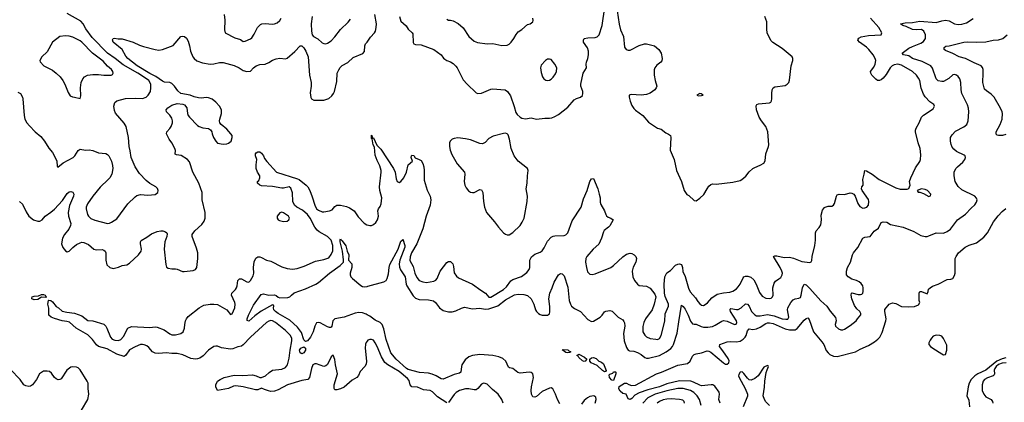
# Model space of a CAD drawing. Header units: inches. Extents: x 1473912 to 1647258, y 640388 to 773423.
# Tile 355 of 420: x 1586211 to 1596952, y 662801 to 666975. Entities that reach past the tile are written whole.
import ezdxf

# ---------------------------------------------------------------- set-up
doc = ezdxf.new("R2010")
doc.units = ezdxf.units.IN
doc.header["$MEASUREMENT"] = 0
doc.layers.add('B5686', color=7, linetype='Continuous')
doc.layers.add('B5696', color=7, linetype='Continuous')

msp = doc.modelspace()

# ---------------------------------------------------------------- linework, layer by layer
at = {"layer": 'B5686', "color": 5}
for points, elevation in [([(1586190, 666183), (1586219, 666170), (1586240, 666130), (1586246, 666110), (1586259, 665930), (1586268, 665890), (1586290, 665850), (1586317, 665817), (1586381, 665750), (1586441, 665701), (1586483, 665650), (1586530, 665574), (1586567, 665527), (1586610, 665450), (1586617, 665430), (1586618, 665378), (1586627, 665367), (1586685, 665415), (1586793, 665470), (1586812, 665488), (1586850, 665547), (1586870, 665561), (1586930, 665550), (1586970, 665554), (1587010, 665548), (1587070, 665523), (1587150, 665515), (1587170, 665505), (1587185, 665490), (1587213, 665433), (1587224, 665384), (1587228, 665350), (1587215, 665290), (1587193, 665250), (1587176, 665230), (1587090, 665147), (1587007, 665050), (1586950, 664965), (1586937, 664930), (1586935, 664910), (1586950, 664850), (1586962, 664830), (1586987, 664807), (1587030, 664786), (1587170, 664753), (1587190, 664755), (1587214, 664766), (1587270, 664803), (1587390, 664965), (1587470, 665044), (1587490, 665058), (1587530, 665068), (1587610, 665060), (1587690, 665067), (1587717, 665090), (1587721, 665110), (1587714, 665134), (1587695, 665150), (1587630, 665186), (1587590, 665221), (1587516, 665296), (1587469, 665370), (1587427, 665470), (1587417, 665543), (1587404, 665590), (1587396, 665690), (1587371, 665810), (1587350, 665846), (1587255, 665955), (1587244, 665984), (1587238, 666030), (1587248, 666072), (1587270, 666090), (1587366, 666114), (1587470, 666118), (1587550, 666114), (1587590, 666128), (1587612, 666150), (1587636, 666190), (1587643, 666230), (1587641, 666270), (1587619, 666310), (1587594, 666330), (1587501, 666390), (1587341, 666481), (1587252, 666550), (1587168, 666608), (1587001, 666781), (1586934, 666874), (1586904, 666930), (1586879, 666959), (1586730, 667044)], 740), ([(1588443, 667030), (1588447, 666970), (1588444, 666864), (1588453, 666833), (1588556, 666776), (1588620, 666760), (1588650, 666736), (1588670, 666739), (1588730, 666765), (1588743, 666777), (1588770, 666818), (1588806, 666890), (1588838, 666922), (1588851, 666929), (1588890, 666935), (1588970, 666926), (1588990, 666929), (1589019, 666941), (1589050, 666966), (1589062, 666990)], 740), ([(1589402, 667010), (1589392, 666930), (1589393, 666850), (1589401, 666810), (1589416, 666790), (1589465, 666765), (1589510, 666724), (1589530, 666715), (1589550, 666712), (1589570, 666718), (1589610, 666745), (1589650, 666786), (1589711, 666869), (1589793, 666947), (1589819, 666981)], 740), ([(1586210, 664990), (1586242, 664962), (1586280, 664880), (1586312, 664832), (1586361, 664790), (1586410, 664776), (1586430, 664778), (1586456, 664790), (1586490, 664832), (1586550, 664874), (1586590, 664908), (1586678, 665002), (1586730, 665080), (1586750, 665096), (1586770, 665099), (1586792, 665092), (1586800, 665070), (1586796, 665050), (1586754, 664946), (1586739, 664870), (1586742, 664830), (1586767, 664753), (1586765, 664730), (1586747, 664690), (1586699, 664630), (1586676, 664590), (1586668, 664530), (1586680, 664490), (1586710, 664453), (1586730, 664443), (1586750, 664448), (1586789, 664491), (1586830, 664522), (1586870, 664540), (1586890, 664546), (1586910, 664545), (1586961, 664521), (1587021, 664470), (1587050, 664465), (1587110, 664466), (1587130, 664462), (1587142, 664450), (1587152, 664430), (1587152, 664352), (1587162, 664302), (1587193, 664273), (1587230, 664262), (1587290, 664276), (1587330, 664292), (1587378, 664302), (1587410, 664318), (1587507, 664410), (1587537, 664450), (1587539, 664470), (1587528, 664530), (1587528, 664550), (1587535, 664565), (1587598, 664602), (1587650, 664640), (1587710, 664663), (1587750, 664671), (1587774, 664670), (1587801, 664661), (1587815, 664650), (1587818, 664638), (1587816, 664610), (1587793, 664550), (1587786, 664470), (1587804, 664304), (1587814, 664274), (1587830, 664263), (1587870, 664255), (1587910, 664256), (1587930, 664252), (1587988, 664228), (1588006, 664226), (1588103, 664237), (1588130, 664250), (1588143, 664270), (1588154, 664370), (1588153, 664430), (1588141, 664481), (1588092, 664610), (1588093, 664630), (1588121, 664670), (1588199, 664741), (1588223, 664777), (1588233, 664810), (1588233, 664870), (1588201, 665010), (1588200, 665090), (1588164, 665190), (1588099, 665310), (1588065, 665425), (1588043, 665450), (1587974, 665494), (1587920, 665500), (1587906, 665506), (1587909, 665549), (1587903, 665570), (1587871, 665630), (1587840, 665670), (1587813, 665730), (1587817, 665750), (1587850, 665787), (1587863, 665810), (1587876, 665850), (1587877, 665870), (1587870, 665901), (1587850, 665933), (1587814, 665970), (1587810, 665990), (1587827, 666013), (1587870, 666044), (1587930, 666061), (1587990, 666054), (1588010, 666047), (1588034, 666014), (1588043, 665950), (1588049, 665930), (1588062, 665910), (1588150, 665822), (1588168, 665810), (1588210, 665795), (1588270, 665789), (1588294, 665774), (1588307, 665750), (1588309, 665730), (1588324, 665690), (1588350, 665648), (1588370, 665628), (1588430, 665618), (1588470, 665621), (1588490, 665628), (1588517, 665650), (1588530, 665690), (1588527, 665710), (1588513, 665730), (1588470, 665780), (1588410, 665830), (1588395, 665850), (1588392, 665870), (1588395, 665890), (1588414, 665950), (1588411, 665990), (1588392, 666032), (1588350, 666076), (1588310, 666107), (1588270, 666123), (1588250, 666126), (1588190, 666120), (1588162, 666122), (1588115, 666135), (1588070, 666153), (1587970, 666171), (1587937, 666197), (1587898, 666250), (1587870, 666278), (1587850, 666289), (1587790, 666295), (1587770, 666303), (1587695, 666355), (1587630, 666388), (1587493, 666470), (1587391, 666550), (1587370, 666577), (1587329, 666649), (1587232, 666730), (1587225, 666755), (1587230, 666771), (1587245, 666775), (1587286, 666766), (1587330, 666767), (1587450, 666730), (1587517, 666697), (1587561, 666681), (1587689, 666649), (1587730, 666644), (1587770, 666650), (1587885, 666695), (1587970, 666790), (1587990, 666795), (1588010, 666790), (1588030, 666773), (1588050, 666739), (1588064, 666690), (1588075, 666630), (1588101, 666570), (1588114, 666550), (1588145, 666525), (1588205, 666505), (1588290, 666489), (1588330, 666492), (1588390, 666507), (1588430, 666506), (1588550, 666475), (1588605, 666450), (1588650, 666421), (1588690, 666408), (1588730, 666412), (1588763, 666450), (1588790, 666470), (1588830, 666485), (1588890, 666490), (1588930, 666507), (1588970, 666534), (1589010, 666549), (1589050, 666554), (1589110, 666546), (1589130, 666554), (1589214, 666626), (1589270, 666688), (1589290, 666688), (1589310, 666668), (1589334, 666630), (1589358, 666570), (1589372, 666370), (1589391, 666290), (1589390, 666250), (1589378, 666178), (1589386, 666126), (1589395, 666110), (1589418, 666098), (1589530, 666097), (1589585, 666115), (1589617, 666143), (1589636, 666170), (1589645, 666190), (1589670, 666302), (1589676, 666390), (1589691, 666429), (1589707, 666453), (1589730, 666474), (1589790, 666509), (1589850, 666562), (1589955, 666605), (1589974, 666626), (1589977, 666690), (1589985, 666710), (1590000, 666731)], 720), ([(1590000, 663466), (1589990, 663454), (1589984, 663436), (1589981, 663390), (1589995, 663250), (1589990, 663215), (1589977, 663190), (1589925, 663135), (1589907, 663093), (1589890, 663072), (1589838, 663042), (1589750, 662965), (1589710, 662946), (1589670, 662936), (1589650, 662938), (1589643, 662950), (1589643, 662990), (1589678, 663110), (1589656, 663210), (1589650, 663266), (1589630, 663314), (1589610, 663298), (1589568, 663212), (1589550, 663197), (1589530, 663193), (1589450, 663219), (1589430, 663220), (1589410, 663210), (1589394, 663170), (1589373, 663070), (1589356, 663050), (1589290, 663037), (1589133, 662990), (1589030, 662937), (1588990, 662923), (1588950, 662920), (1588924, 662924), (1588880, 662940), (1588850, 662956), (1588810, 662938), (1588784, 662936), (1588650, 662968), (1588570, 662980), (1588543, 662977), (1588490, 662953), (1588370, 662928), (1588350, 662970), (1588352, 662990), (1588368, 663030), (1588397, 663050), (1588441, 663070), (1588550, 663096), (1588646, 663094), (1588750, 663100), (1588791, 663091), (1588830, 663070), (1588850, 663072), (1588893, 663090), (1588933, 663127), (1588970, 663150), (1589070, 663162), (1589110, 663179), (1589133, 663210), (1589150, 663281), (1589161, 663370), (1589179, 663470), (1589178, 663498), (1589166, 663530), (1589110, 663583), (1589000, 663670), (1588970, 663689), (1588950, 663692), (1588930, 663687), (1588903, 663670), (1588729, 663511), (1588650, 663427), (1588630, 663414), (1588590, 663406), (1588535, 663385), (1588510, 663382), (1588414, 663394), (1588370, 663413), (1588350, 663414), (1588330, 663408), (1588270, 663370), (1588213, 663307), (1588177, 663283), (1588150, 663274), (1588129, 663271), (1588079, 663279), (1587990, 663318), (1587930, 663334), (1587870, 663333), (1587810, 663340), (1587730, 663332), (1587690, 663337), (1587661, 663350), (1587618, 663398), (1587596, 663416), (1587570, 663429), (1587550, 663433), (1587530, 663431), (1587470, 663407), (1587408, 663372), (1587370, 663315), (1587350, 663302), (1587270, 663327), (1587164, 663384), (1587070, 663410), (1587050, 663426), (1587005, 663485), (1586955, 663535), (1586828, 663610), (1586754, 663674), (1586724, 663684), (1586674, 663690), (1586590, 663715), (1586555, 663730), (1586529, 663750), (1586528, 663828), (1586519, 663870), (1586524, 663910), (1586530, 663916), (1586550, 663911), (1586570, 663895), (1586607, 663847), (1586635, 663830), (1586675, 663795), (1586724, 663784), (1586810, 663773), (1586890, 663744), (1586954, 663694), (1587010, 663688), (1587130, 663653), (1587152, 663632), (1587163, 663610), (1587200, 663510), (1587220, 663490), (1587250, 663477), (1587290, 663476), (1587314, 663486), (1587342, 663518), (1587390, 663610), (1587432, 663628), (1587630, 663615), (1587690, 663624), (1587710, 663621), (1587788, 663590), (1587848, 663548), (1587870, 663537), (1587910, 663537), (1587968, 663552), (1587993, 663570), (1588008, 663610), (1588011, 663650), (1588020, 663690), (1588030, 663710), (1588050, 663736), (1588170, 663830), (1588221, 663859), (1588290, 663873), (1588330, 663873), (1588370, 663866), (1588470, 663810), (1588510, 663759), (1588530, 663767), (1588556, 663830), (1588562, 663870), (1588557, 663890), (1588520, 663970), (1588526, 663990), (1588564, 664030), (1588577, 664050), (1588584, 664070), (1588591, 664129), (1588610, 664148), (1588630, 664149), (1588690, 664115), (1588710, 664113), (1588730, 664130), (1588758, 664182), (1588766, 664210), (1588763, 664270), (1588767, 664333), (1588788, 664372), (1588810, 664388), (1588830, 664388), (1588850, 664382), (1588904, 664350), (1588950, 664341), (1589070, 664280), (1589130, 664261), (1589187, 664253), (1589238, 664262), (1589314, 664286), (1589438, 664342), (1589530, 664357), (1589582, 664378), (1589610, 664413), (1589626, 664454), (1589628, 664512), (1589610, 664568), (1589570, 664610), (1589479, 664659), (1589457, 664677), (1589431, 664711), (1589381, 664810), (1589350, 664850), (1589297, 664897), (1589233, 664930), (1589208, 664950), (1589192, 664990), (1589187, 665087), (1589170, 665135), (1589150, 665152), (1589090, 665136), (1589070, 665135), (1588970, 665154), (1588850, 665164), (1588829, 665170), (1588804, 665190), (1588804, 665210), (1588818, 665222), (1588832, 665250), (1588830, 665270), (1588805, 665310), (1588792, 665350), (1588789, 665390), (1588797, 665450), (1588784, 665490), (1588782, 665510), (1588790, 665522), (1588810, 665532), (1588830, 665532), (1588850, 665518), (1588870, 665491), (1588882, 665462), (1588906, 665426), (1589011, 665311), (1589240, 665240), (1589260, 665230), (1589335, 665170), (1589353, 665150), (1589375, 665110), (1589403, 665043), (1589429, 664950), (1589450, 664912), (1589470, 664895), (1589510, 664879), (1589530, 664878), (1589589, 664891), (1589618, 664902), (1589650, 664937), (1589670, 664950), (1589710, 664952), (1589776, 664936), (1589810, 664924), (1589859, 664890), (1589903, 664823), (1589970, 664754), (1589998, 664738), (1590000, 664737)], 680), ([(1590000, 663756), (1589990, 663762), (1589950, 663776), (1589910, 663781), (1589870, 663773), (1589752, 663728), (1589648, 663710), (1589626, 663690), (1589617, 663630), (1589610, 663619), (1589603, 663617), (1589590, 663616), (1589570, 663623), (1589490, 663667), (1589470, 663671), (1589450, 663666), (1589430, 663633), (1589414, 663570), (1589384, 663510), (1589350, 663472), (1589330, 663465), (1589310, 663483), (1589284, 663564), (1589242, 663622), (1589158, 663698), (1589030, 663768), (1589001, 663790), (1588984, 663810), (1588979, 663830), (1588982, 663850), (1588979, 663859), (1588970, 663865), (1588844, 663796), (1588775, 663745), (1588710, 663687), (1588692, 663692), (1588693, 663710), (1588706, 663750), (1588760, 663860), (1588845, 663975), (1588870, 663984), (1588929, 663969), (1588990, 663973), (1589010, 663966), (1589030, 663947), (1589050, 663940), (1589137, 663943), (1589157, 663950), (1589175, 663970), (1589206, 663994), (1589330, 664037), (1589441, 664090), (1589470, 664109), (1589590, 664210), (1589708, 664292), (1589743, 664330), (1589745, 664355), (1589733, 664450), (1589707, 664553), (1589706, 664574), (1589710, 664585), (1589715, 664575), (1589730, 664564), (1589770, 664507), (1589785, 664450), (1589803, 664410), (1589799, 664350), (1589833, 664310), (1589834, 664270), (1589815, 664210), (1589815, 664190), (1589823, 664170), (1589841, 664150), (1589934, 664074), (1589950, 664064), (1589970, 664059), (1590000, 664064)], 660), ([(1586886, 662714), (1586954, 662830), (1586964, 662890), (1586956, 662950), (1586956, 663010), (1586948, 663030), (1586870, 663156), (1586850, 663176), (1586830, 663185), (1586792, 663188), (1586770, 663184), (1586724, 663150), (1586662, 663058), (1586650, 663049), (1586630, 663047), (1586610, 663055), (1586591, 663071), (1586557, 663117), (1586535, 663135), (1586510, 663142), (1586470, 663139), (1586427, 663110), (1586395, 663050), (1586352, 662990), (1586330, 662977), (1586310, 662974), (1586279, 662979), (1586256, 662990), (1586216, 663050), (1586110, 663159)], 720)]:
    msp.add_lwpolyline(points, dxfattribs=dict(at, elevation=elevation))
for points, elevation in [([(1586710, 666798), (1586650, 666791), (1586569, 666731), (1586510, 666623), (1586451, 666570), (1586431, 666530), (1586434, 666514), (1586475, 666470), (1586570, 666423), (1586610, 666392), (1586652, 666350), (1586683, 666310), (1586705, 666270), (1586740, 666180), (1586763, 666143), (1586787, 666133), (1586810, 666131), (1586870, 666114), (1586876, 666144), (1586874, 666230), (1586880, 666290), (1586898, 666330), (1586916, 666350), (1586950, 666368), (1587010, 666377), (1587070, 666378), (1587130, 666368), (1587210, 666369), (1587223, 666377), (1587232, 666390), (1587228, 666410), (1587214, 666430), (1587170, 666467), (1587123, 666523), (1587005, 666610), (1586890, 666729), (1586870, 666744), (1586790, 666784), (1586750, 666796)], 760), ([(1589070, 664875), (1589050, 664869), (1589018, 664830), (1589019, 664810), (1589032, 664792), (1589045, 664785), (1589090, 664774), (1589130, 664778), (1589147, 664790), (1589153, 664810), (1589142, 664830), (1589090, 664869)], 720), ([(1586496, 663944), (1586450, 663946), (1586410, 663922), (1586370, 663918), (1586342, 663930), (1586343, 663937), (1586348, 663950), (1586370, 663957), (1586417, 663963), (1586450, 663976), (1586470, 663977), (1586490, 663970), (1586496, 663956), (1586505, 663950)], 680), ([(1589290, 663329), (1589270, 663341), (1589264, 663370), (1589277, 663390), (1589310, 663405), (1589330, 663390), (1589328, 663370), (1589310, 663340)], 660)]:
    msp.add_lwpolyline(points, close=True, dxfattribs=dict(at, elevation=elevation))
at = {"layer": 'B5696', "color": 5}
for points, elevation in [([(1590354, 667010), (1590370, 666959), (1590426, 666906), (1590450, 666870), (1590493, 666830), (1590499, 666819), (1590505, 666725), (1590510, 666710), (1590530, 666704), (1590590, 666700), (1590730, 666648), (1590810, 666590), (1590835, 666555), (1590850, 666543), (1590871, 666530), (1590910, 666516), (1590938, 666498), (1590969, 666469), (1590982, 666450), (1591050, 666319), (1591091, 666270), (1591190, 666176), (1591210, 666171), (1591250, 666175), (1591350, 666218), (1591370, 666222), (1591508, 666208), (1591534, 666190), (1591564, 666144), (1591606, 666026), (1591623, 665963), (1591639, 665939), (1591672, 665912), (1591690, 665902), (1591730, 665893), (1591790, 665905), (1591850, 665890), (1591941, 665901), (1591990, 665899), (1592016, 665904), (1592050, 665917), (1592090, 665941), (1592190, 666019), (1592259, 666101), (1592284, 666116), (1592330, 666128), (1592352, 666148), (1592356, 666170), (1592353, 666190), (1592331, 666250), (1592331, 666270), (1592358, 666390), (1592393, 666450), (1592390, 666490), (1592393, 666510), (1592409, 666550), (1592415, 666590), (1592415, 666630), (1592407, 666667), (1592363, 666730), (1592360, 666750), (1592370, 666770), (1592410, 666778), (1592490, 666780), (1592512, 666788), (1592534, 666810), (1592564, 666910), (1592594, 667110)], 720), ([(1592730, 667070), (1592750, 666925), (1592765, 666865), (1592799, 666790), (1592810, 666674), (1592826, 666650), (1592850, 666641), (1592870, 666644), (1592970, 666695), (1593028, 666710), (1593050, 666710), (1593136, 666690), (1593183, 666650), (1593210, 666611), (1593220, 666550), (1593215, 666525), (1593207, 666510), (1593160, 666480), (1593138, 666450), (1593131, 666429), (1593131, 666369), (1593142, 666310), (1593160, 666250), (1593153, 666230), (1593139, 666210), (1593090, 666174), (1593050, 666157), (1592990, 666151), (1592882, 666158), (1592861, 666150), (1592860, 666130), (1592870, 666086), (1592890, 666037), (1592910, 666007), (1592930, 665987), (1593008, 665928), (1593070, 665858), (1593170, 665791), (1593210, 665781), (1593260, 665740), (1593290, 665727), (1593311, 665710), (1593316, 665690), (1593308, 665550), (1593350, 665450), (1593375, 665330), (1593430, 665210), (1593459, 665110), (1593490, 665067), (1593510, 665055), (1593570, 665001), (1593590, 664999), (1593630, 665026), (1593673, 665067), (1593710, 665131), (1593730, 665157), (1593750, 665175), (1593770, 665183), (1593810, 665181), (1593990, 665202), (1594070, 665222), (1594090, 665232), (1594134, 665266), (1594170, 665315), (1594210, 665352), (1594230, 665364), (1594290, 665386), (1594329, 665410), (1594344, 665436), (1594352, 665510), (1594381, 665590), (1594384, 665610), (1594374, 665750), (1594350, 665810), (1594303, 665870), (1594278, 665910), (1594250, 665990), (1594245, 666035), (1594252, 666048), (1594270, 666058), (1594390, 666068), (1594404, 666076), (1594414, 666090), (1594418, 666110), (1594415, 666170), (1594421, 666210), (1594429, 666230), (1594450, 666241), (1594562, 666258), (1594584, 666270), (1594601, 666290), (1594610, 666314), (1594627, 666470), (1594647, 666530), (1594647, 666550), (1594638, 666570), (1594530, 666660), (1594427, 666727), (1594407, 666747), (1594367, 666830), (1594362, 666870), (1594363, 666950), (1594339, 667010)], 720), ([(1590000, 666731), (1590037, 666783), (1590082, 666830), (1590093, 666850), (1590101, 666890), (1590102, 666930), (1590086, 667030)], 720), ([(1590000, 664737), (1590030, 664728), (1590050, 664730), (1590070, 664740), (1590097, 664763), (1590116, 664790), (1590125, 664830), (1590118, 664890), (1590125, 664910), (1590144, 664936), (1590155, 664965), (1590163, 665030), (1590139, 665110), (1590135, 665150), (1590155, 665310), (1590154, 665330), (1590140, 665380), (1590110, 665438), (1590090, 665498), (1590083, 665583), (1590067, 665610), (1590056, 665676), (1590050, 665678), (1590048, 665712), (1590050, 665715), (1590052, 665712), (1590055, 665695), (1590064, 665684), (1590070, 665685), (1590107, 665607), (1590150, 665561), (1590289, 665350), (1590307, 665310), (1590318, 665238), (1590330, 665208), (1590350, 665200), (1590370, 665210), (1590403, 665250), (1590430, 665310), (1590450, 665391), (1590495, 665430), (1590482, 665470), (1590484, 665490), (1590490, 665498), (1590510, 665494), (1590526, 665466), (1590570, 665450), (1590590, 665437), (1590610, 665406), (1590620, 665370), (1590624, 665330), (1590625, 665225), (1590655, 665115), (1590689, 665050), (1590696, 665010), (1590689, 664950), (1590646, 664830), (1590607, 664693), (1590542, 664530), (1590484, 664430), (1590469, 664389), (1590468, 664348), (1590502, 664282), (1590522, 664210), (1590542, 664162), (1590570, 664130), (1590610, 664114), (1590650, 664109), (1590730, 664121), (1590750, 664132), (1590765, 664150), (1590798, 664230), (1590870, 664327), (1590890, 664337), (1590910, 664335), (1590935, 664310), (1590944, 664284), (1590952, 664212), (1590976, 664176), (1590999, 664159), (1591150, 664090), (1591243, 664023), (1591292, 663992), (1591330, 663948), (1591350, 663949), (1591490, 664033), (1591521, 664059), (1591570, 664127), (1591590, 664142), (1591687, 664173), (1591744, 664216), (1591770, 664250), (1591776, 664270), (1591777, 664350), (1591794, 664386), (1591830, 664416), (1591890, 664440), (1591910, 664454), (1591933, 664487), (1591970, 664558), (1592010, 664602), (1592030, 664612), (1592050, 664616), (1592150, 664621), (1592170, 664629), (1592190, 664648), (1592239, 664781), (1592335, 664930), (1592361, 665019), (1592400, 665110), (1592429, 665210), (1592450, 665237), (1592470, 665244), (1592517, 665130), (1592533, 665073), (1592543, 665030), (1592543, 664983), (1592550, 664958), (1592590, 664890), (1592604, 664850), (1592614, 664834), (1592630, 664820), (1592658, 664810), (1592686, 664790), (1592650, 664727), (1592634, 664710), (1592586, 664674), (1592578, 664662), (1592557, 664590), (1592530, 664525), (1592467, 664470), (1592397, 664390), (1592388, 664370), (1592384, 664330), (1592393, 664270), (1592405, 664225), (1592430, 664199), (1592455, 664195), (1592490, 664202), (1592658, 664270), (1592690, 664294), (1592790, 664388), (1592830, 664415), (1592870, 664427), (1592890, 664423), (1592916, 664410), (1592934, 664390), (1592939, 664370), (1592931, 664330), (1592905, 664275), (1592892, 664230), (1592900, 664170), (1592918, 664130), (1592949, 664089), (1592970, 664076), (1593050, 664068), (1593090, 664047), (1593140, 663980), (1593150, 663950), (1593134, 663870), (1593110, 663810), (1593039, 663710), (1593019, 663670), (1593008, 663628), (1593010, 663570), (1593030, 663533), (1593050, 663515), (1593090, 663496), (1593150, 663488), (1593170, 663487), (1593190, 663496), (1593210, 663528), (1593250, 663686), (1593254, 663766), (1593288, 663850), (1593290, 663870), (1593254, 663954), (1593245, 663990), (1593242, 664090), (1593249, 664170), (1593270, 664214), (1593310, 664238), (1593365, 664295), (1593390, 664308), (1593410, 664312), (1593430, 664303), (1593441, 664270), (1593447, 664227), (1593472, 664172), (1593507, 664047), (1593526, 664006), (1593582, 663942), (1593610, 663899), (1593630, 663876), (1593650, 663862), (1593670, 663858), (1593690, 663866), (1593714, 663886), (1593760, 663940), (1593821, 663979), (1593890, 663995), (1593958, 664002), (1593990, 664014), (1594030, 664040), (1594050, 664062), (1594072, 664090), (1594102, 664158), (1594111, 664169), (1594130, 664177), (1594156, 664176), (1594186, 664166), (1594218, 664138), (1594247, 664090), (1594280, 664000), (1594310, 663958), (1594350, 663938), (1594390, 663932), (1594410, 663936), (1594424, 663950), (1594430, 663970), (1594428, 664050), (1594441, 664099), (1594456, 664124), (1594494, 664146), (1594516, 664164), (1594530, 664190), (1594531, 664209), (1594526, 664230), (1594507, 664270), (1594433, 664390), (1594450, 664399), (1594470, 664400), (1594550, 664382), (1594610, 664383), (1594653, 664373), (1594744, 664336), (1594830, 664325), (1594846, 664334), (1594853, 664347), (1594856, 664390), (1594887, 664510), (1594893, 664570), (1594893, 664650), (1594900, 664670), (1594934, 664706), (1594950, 664735), (1594959, 664790), (1594956, 664844), (1594970, 664898), (1594990, 664926), (1594998, 664930), (1595030, 664939), (1595070, 664939), (1595090, 664951), (1595100, 664970), (1595122, 665050), (1595130, 665064), (1595150, 665072), (1595210, 665069), (1595270, 665086), (1595290, 665082), (1595310, 665070), (1595327, 665050), (1595353, 664970), (1595375, 664935), (1595410, 664920), (1595430, 664922), (1595453, 664930), (1595469, 664950), (1595476, 664990), (1595470, 665013), (1595401, 665110), (1595395, 665130), (1595399, 665150), (1595411, 665170), (1595413, 665190), (1595408, 665232), (1595425, 665290), (1595430, 665331), (1595450, 665326), (1595510, 665288), (1595587, 665230), (1595770, 665140), (1595815, 665125), (1595893, 665127), (1595910, 665132), (1595924, 665170), (1595919, 665210), (1595933, 665250), (1595982, 665358), (1596030, 665428), (1596039, 665450), (1596042, 665502), (1596035, 665570), (1596014, 665630), (1595984, 665750), (1595983, 665770), (1595990, 665790), (1596024, 665850), (1596049, 665911), (1596070, 665932), (1596176, 666004), (1596189, 666030), (1596184, 666050), (1596140, 666080), (1596090, 666135), (1596070, 666164), (1596047, 666227), (1596030, 666310), (1596018, 666338), (1595996, 666370), (1595951, 666410), (1595830, 666477), (1595790, 666490), (1595750, 666482), (1595730, 666472), (1595707, 666450), (1595662, 666378), (1595630, 666338), (1595610, 666318), (1595590, 666310), (1595570, 666312), (1595550, 666325), (1595506, 666370), (1595495, 666390), (1595494, 666410), (1595530, 666458), (1595545, 666490), (1595549, 666530), (1595544, 666550), (1595522, 666590), (1595476, 666650), (1595450, 666674), (1595371, 666730), (1595354, 666750), (1595357, 666763), (1595365, 666775), (1595390, 666787), (1595470, 666804), (1595609, 666811), (1595615, 666830), (1595583, 666890), (1595494, 666990)], 680), ([(1590000, 664064), (1590010, 664066), (1590184, 664116), (1590209, 664131), (1590221, 664150), (1590236, 664204), (1590242, 664270), (1590250, 664304), (1590341, 664470), (1590370, 664558), (1590386, 664570), (1590390, 664582), (1590413, 664513), (1590414, 664494), (1590358, 664350), (1590352, 664310), (1590354, 664274), (1590366, 664246), (1590415, 664170), (1590428, 664090), (1590435, 664070), (1590503, 663963), (1590530, 663937), (1590570, 663924), (1590670, 663918), (1590726, 663906), (1590748, 663888), (1590790, 663832), (1590830, 663801), (1590890, 663787), (1590928, 663788), (1590970, 663797), (1591030, 663827), (1591063, 663837), (1591150, 663821), (1591230, 663828), (1591290, 663816), (1591330, 663819), (1591428, 663852), (1591510, 663920), (1591610, 663972), (1591650, 663979), (1591710, 663978), (1591750, 663965), (1591790, 663930), (1591821, 663870), (1591839, 663810), (1591850, 663790), (1591870, 663770), (1591890, 663757), (1591910, 663752), (1591968, 663752), (1591990, 663767), (1591993, 663787), (1591993, 663847), (1591983, 663930), (1591993, 663990), (1592021, 664050), (1592041, 664110), (1592090, 664191), (1592110, 664205), (1592130, 664201), (1592150, 664182), (1592190, 664055), (1592207, 663910), (1592219, 663870), (1592230, 663850), (1592263, 663823), (1592330, 663790), (1592410, 663704), (1592450, 663682), (1592470, 663685), (1592544, 663730), (1592566, 663750), (1592590, 663786), (1592606, 663794), (1592650, 663801), (1592674, 663794), (1592741, 663730), (1592790, 663702), (1592803, 663683), (1592808, 663668), (1592811, 663631), (1592799, 663550), (1592800, 663510), (1592807, 663470), (1592830, 663397), (1592840, 663380), (1592849, 663369), (1592864, 663364), (1592910, 663357), (1592950, 663344), (1592990, 663322), (1593030, 663290), (1593050, 663282), (1593070, 663281), (1593190, 663312), (1593262, 663350), (1593313, 663387), (1593334, 663410), (1593345, 663430), (1593385, 663555), (1593400, 663680), (1593430, 663859), (1593450, 663846), (1593470, 663815), (1593505, 663750), (1593530, 663686), (1593550, 663658), (1593570, 663652), (1593590, 663653), (1593646, 663626), (1593670, 663620), (1593719, 663621), (1593770, 663629), (1593799, 663641), (1593870, 663686), (1593890, 663692), (1593930, 663687), (1594010, 663649), (1594027, 663653), (1594034, 663670), (1594032, 663690), (1593967, 663790), (1593960, 663810), (1593963, 663817), (1593970, 663824), (1594030, 663812), (1594050, 663814), (1594082, 663830), (1594130, 663875), (1594150, 663873), (1594168, 663848), (1594193, 663790), (1594230, 663755), (1594250, 663745), (1594290, 663744), (1594370, 663760), (1594443, 663743), (1594530, 663710), (1594570, 663706), (1594590, 663709), (1594602, 663730), (1594588, 663810), (1594590, 663831), (1594624, 663890), (1594650, 663918), (1594670, 663930), (1594710, 663937), (1594730, 663945), (1594738, 663970), (1594750, 664050), (1594770, 664091), (1594790, 664084), (1594830, 664044), (1594950, 663906), (1595016, 663850), (1595054, 663794), (1595110, 663725), (1595116, 663710), (1595117, 663690), (1595106, 663650), (1595111, 663630), (1595143, 663603), (1595170, 663593), (1595190, 663593), (1595210, 663600), (1595270, 663637), (1595338, 663690), (1595349, 663710), (1595386, 663754), (1595387, 663770), (1595376, 663790), (1595342, 663822), (1595317, 663857), (1595289, 663930), (1595280, 663970), (1595284, 663990), (1595290, 663994), (1595358, 663978), (1595383, 663977), (1595398, 663982), (1595408, 663992), (1595412, 664008), (1595413, 664050), (1595408, 664070), (1595390, 664098), (1595370, 664116), (1595341, 664130), (1595290, 664145), (1595249, 664170), (1595232, 664190), (1595230, 664230), (1595240, 664270), (1595276, 664330), (1595296, 664410), (1595307, 664433), (1595353, 664490), (1595409, 664590), (1595430, 664604), (1595490, 664611), (1595532, 664668), (1595579, 664701), (1595610, 664761), (1595630, 664771), (1595670, 664765), (1595710, 664740), (1595850, 664710), (1595964, 664664), (1596042, 664622), (1596090, 664608), (1596110, 664608), (1596130, 664615), (1596210, 664650), (1596290, 664647), (1596330, 664663), (1596366, 664690), (1596442, 664790), (1596530, 664853), (1596590, 664920), (1596630, 664955), (1596650, 664983), (1596656, 665010), (1596650, 665029), (1596629, 665049), (1596490, 665120), (1596450, 665155), (1596418, 665210), (1596407, 665270), (1596407, 665310), (1596425, 665350), (1596441, 665370), (1596499, 665421), (1596522, 665450), (1596530, 665470), (1596524, 665490), (1596516, 665496), (1596430, 665537), (1596401, 665561), (1596385, 665585), (1596374, 665614), (1596364, 665650), (1596366, 665690), (1596383, 665717), (1596421, 665759), (1596510, 665806), (1596542, 665830), (1596557, 665870), (1596565, 665970), (1596561, 666010), (1596550, 666045), (1596490, 666170), (1596482, 666210), (1596478, 666290), (1596468, 666328), (1596450, 666354), (1596430, 666370), (1596410, 666376), (1596390, 666374), (1596346, 666334), (1596290, 666302), (1596270, 666299), (1596230, 666306), (1596208, 666328), (1596170, 666445), (1596151, 666471), (1596058, 666518), (1595950, 666550), (1595910, 666580), (1595853, 666593), (1595839, 666610), (1595910, 666663), (1595950, 666684), (1596041, 666719), (1596070, 666737), (1596091, 666769), (1596093, 666810), (1596074, 666850), (1596050, 666867), (1595990, 666864), (1595950, 666868), (1595881, 666901), (1595845, 666910), (1595819, 666930), (1595870, 666941), (1595950, 666945), (1596030, 666959), (1596210, 666944), (1596270, 666964), (1596310, 666970), (1596350, 666963), (1596410, 666930), (1596450, 666924), (1596490, 666926), (1596539, 666941), (1596611, 666989)], 660), ([(1590870, 666981), (1590890, 666971), (1590910, 666970), (1590941, 666961), (1590994, 666934), (1591050, 666885), (1591111, 666791), (1591170, 666742), (1591205, 666725), (1591310, 666713), (1591374, 666714), (1591470, 666695), (1591530, 666698), (1591550, 666708), (1591572, 666730), (1591602, 666770), (1591626, 666814), (1591650, 666841), (1591690, 666866), (1591750, 666921), (1591778, 666930), (1591809, 666950), (1591814, 666966), (1591809, 666990)], 740), ([(1596970, 665723), (1596932, 665712), (1596888, 665710), (1596875, 665715), (1596865, 665725), (1596865, 665750), (1596906, 665830), (1596930, 665890), (1596931, 665950), (1596928, 665970), (1596910, 666010), (1596842, 666130), (1596810, 666162), (1596757, 666197), (1596737, 666217), (1596731, 666231), (1596718, 666290), (1596723, 666390), (1596722, 666430), (1596714, 666454), (1596701, 666470), (1596623, 666503), (1596530, 666552), (1596460, 666570), (1596390, 666606), (1596310, 666640), (1596297, 666650), (1596296, 666670), (1596313, 666687), (1596350, 666689), (1596510, 666728), (1596550, 666732), (1596652, 666728), (1596750, 666735), (1596830, 666753), (1596890, 666756), (1596935, 666770), (1596985, 666810)], 640), ([(1593851, 662791), (1593839, 662830), (1593845, 662890), (1593841, 662910), (1593795, 662975), (1593774, 662990), (1593753, 662993), (1593650, 662982), (1593630, 662986), (1593561, 663021), (1593531, 663031), (1593410, 663035), (1593270, 663003), (1593189, 662970), (1593063, 662937), (1592970, 662903), (1592922, 662878), (1592890, 662842), (1592870, 662833), (1592850, 662838), (1592828, 662890), (1592790, 662897), (1592761, 662921), (1592748, 662948), (1592750, 662973), (1592810, 663008), (1592830, 663010), (1592855, 662995), (1592884, 662984), (1592930, 662986), (1593158, 663110), (1593212, 663128), (1593390, 663205), (1593495, 663225), (1593527, 663250), (1593550, 663303), (1593570, 663322), (1593590, 663330), (1593650, 663341), (1593710, 663363), (1593730, 663359), (1593750, 663348), (1593890, 663230), (1593910, 663218), (1593930, 663216), (1593946, 663230), (1593950, 663253), (1593938, 663278), (1593882, 663362), (1593845, 663410), (1593848, 663430), (1593930, 663462), (1593970, 663465), (1594030, 663460), (1594070, 663469), (1594105, 663490), (1594124, 663510), (1594135, 663530), (1594150, 663582), (1594170, 663603), (1594210, 663595), (1594250, 663603), (1594290, 663621), (1594350, 663660), (1594370, 663667), (1594392, 663668), (1594430, 663659), (1594562, 663602), (1594610, 663592), (1594650, 663590), (1594670, 663593), (1594694, 663606), (1594770, 663696), (1594790, 663714), (1594810, 663722), (1594823, 663703), (1594870, 663570), (1594962, 663462), (1594982, 663430), (1595010, 663367), (1595030, 663340), (1595050, 663324), (1595090, 663305), (1595130, 663302), (1595330, 663350), (1595380, 663380), (1595470, 663420), (1595538, 663462), (1595572, 663488), (1595593, 663510), (1595619, 663561), (1595660, 663690), (1595662, 663710), (1595648, 663790), (1595648, 663812), (1595695, 663870), (1595734, 663886), (1595770, 663877), (1595830, 663847), (1595910, 663844), (1595973, 663847), (1596017, 663863), (1596029, 663890), (1596024, 663910), (1596022, 663990), (1596029, 664011), (1596050, 664011), (1596110, 663985), (1596122, 664010), (1596126, 664034), (1596142, 664050), (1596170, 664067), (1596229, 664090), (1596330, 664139), (1596370, 664143), (1596389, 664151), (1596410, 664185), (1596417, 664210), (1596418, 664370), (1596426, 664390), (1596452, 664430), (1596526, 664494), (1596570, 664514), (1596650, 664539), (1596730, 664602), (1596770, 664650), (1596835, 664770), (1596884, 664836), (1596930, 664883), (1596970, 664916)], 640), ([(1592105, 662785), (1592078, 662830), (1592057, 662890), (1592027, 662947), (1592010, 662957), (1591990, 662955), (1591910, 662918), (1591850, 662865), (1591830, 662857), (1591810, 662861), (1591795, 662890), (1591792, 662930), (1591795, 662970), (1591817, 663070), (1591809, 663110), (1591790, 663124), (1591770, 663130), (1591670, 663120), (1591645, 663125), (1591590, 663170), (1591556, 663176), (1591544, 663184), (1591513, 663250), (1591480, 663280), (1591438, 663298), (1591372, 663312), (1591230, 663323), (1591150, 663311), (1591110, 663296), (1591070, 663263), (1591036, 663210), (1591029, 663190), (1591024, 663130), (1591010, 663120), (1590950, 663103), (1590830, 663053), (1590810, 663056), (1590754, 663090), (1590710, 663108), (1590670, 663117), (1590573, 663127), (1590450, 663160), (1590430, 663171), (1590319, 663270), (1590259, 663339), (1590207, 663487), (1590183, 663603), (1590165, 663650), (1590145, 663670), (1590090, 663697), (1590030, 663740), (1590000, 663756)], 660), ([(1590870, 662796), (1590770, 662860), (1590714, 662914), (1590690, 662928), (1590616, 662936), (1590550, 662964), (1590488, 662970), (1590472, 662990), (1590458, 663038), (1590441, 663061), (1590350, 663135), (1590228, 663208), (1590196, 663236), (1590157, 663297), (1590111, 663410), (1590090, 663449), (1590070, 663478), (1590050, 663486), (1590030, 663486), (1590010, 663477), (1590000, 663466)], 680), ([(1594390, 662765), (1594350, 662807), (1594335, 662830), (1594323, 662870), (1594336, 662964), (1594340, 663030), (1594356, 663124), (1594365, 663155), (1594381, 663190), (1594378, 663198), (1594370, 663204), (1594330, 663183), (1594268, 663090), (1594230, 663059), (1594190, 663041), (1594170, 663047), (1594150, 663065), (1594110, 663116), (1594092, 663132), (1594070, 663129), (1594057, 663103), (1594054, 663090), (1594058, 663070), (1594127, 662950), (1594149, 662890), (1594152, 662868), (1594103, 662750)], 640), ([(1596970, 663285), (1596930, 663276), (1596870, 663250), (1596750, 663153), (1596663, 663110), (1596632, 663090), (1596591, 663050), (1596569, 663010), (1596559, 662970), (1596545, 662870), (1596564, 662824), (1596574, 662750)], 640), ([(1596972, 663230), (1596930, 663228), (1596890, 663213), (1596863, 663190), (1596848, 663170), (1596843, 663150), (1596847, 663110), (1596840, 663100), (1596830, 663090), (1596770, 663068), (1596738, 663050), (1596721, 663030), (1596709, 662990), (1596712, 662930), (1596728, 662888), (1596750, 662862), (1596809, 662830), (1596824, 662810), (1596828, 662790)], 660), ([(1591484, 662790), (1591471, 662830), (1591431, 662890), (1591370, 662939), (1591310, 662997), (1591290, 663007), (1591270, 663010), (1591250, 663000), (1591210, 662950), (1591190, 662937), (1591170, 662935), (1591110, 662946), (1591073, 662947), (1591010, 662929), (1590974, 662906), (1590950, 662884), (1590890, 662798)], 680), ([(1592490, 662791), (1592499, 662830), (1592495, 662855), (1592475, 662870), (1592430, 662865), (1592404, 662850), (1592370, 662819), (1592340, 662780)], 660), ([(1593646, 662766), (1593626, 662830), (1593603, 662870), (1593566, 662906), (1593529, 662929), (1593450, 662950), (1593390, 662950), (1593270, 662927), (1593145, 662890), (1593065, 662850), (1593009, 662790)], 660), ([(1593462, 662790), (1593460, 662810), (1593445, 662825), (1593410, 662833), (1593318, 662838), (1593270, 662834), (1593230, 662826), (1593191, 662810), (1593164, 662790)], 680)]:
    msp.add_lwpolyline(points, dxfattribs=dict(at, elevation=elevation))
for points, elevation in [([(1591990, 666545), (1591970, 666544), (1591946, 666530), (1591900, 666480), (1591891, 666450), (1591898, 666398), (1591913, 666353), (1591930, 666331), (1591950, 666316), (1591970, 666311), (1591990, 666314), (1592010, 666327), (1592030, 666347), (1592055, 666385), (1592067, 666410), (1592069, 666450), (1592049, 666490), (1592010, 666539)], 740), ([(1593630, 666168), (1593598, 666150), (1593617, 666143), (1593650, 666146), (1593666, 666150), (1593647, 666167)], 740), ([(1591510, 665736), (1591490, 665735), (1591376, 665704), (1591330, 665677), (1591290, 665634), (1591258, 665622), (1591230, 665625), (1591130, 665664), (1591076, 665676), (1590990, 665685), (1590950, 665679), (1590929, 665671), (1590907, 665650), (1590898, 665630), (1590899, 665590), (1590908, 665550), (1590925, 665505), (1590983, 665403), (1591063, 665310), (1591068, 665290), (1591059, 665210), (1591067, 665170), (1591081, 665141), (1591108, 665108), (1591130, 665093), (1591150, 665088), (1591170, 665090), (1591230, 665123), (1591250, 665120), (1591263, 665090), (1591270, 664990), (1591280, 664930), (1591305, 664870), (1591389, 664770), (1591433, 664710), (1591488, 664648), (1591510, 664634), (1591530, 664627), (1591550, 664627), (1591590, 664654), (1591670, 664729), (1591694, 664766), (1591713, 664810), (1591748, 664990), (1591749, 665050), (1591735, 665130), (1591746, 665190), (1591750, 665270), (1591758, 665330), (1591750, 665350), (1591650, 665433), (1591605, 665490), (1591571, 665570), (1591553, 665673), (1591538, 665718), (1591529, 665729)], 720), ([(1596050, 665129), (1596002, 665110), (1596013, 665093), (1596030, 665092), (1596070, 665078), (1596130, 665046), (1596148, 665052), (1596149, 665070), (1596114, 665110), (1596090, 665124)], 680), ([(1596210, 663532), (1596177, 663523), (1596158, 663502), (1596143, 663477), (1596130, 663450), (1596130, 663430), (1596146, 663410), (1596173, 663390), (1596270, 663330), (1596290, 663319), (1596310, 663324), (1596325, 663370), (1596325, 663425), (1596290, 663498), (1596270, 663521), (1596250, 663530)], 640), ([(1592190, 663341), (1592170, 663344), (1592128, 663372), (1592143, 663377), (1592192, 663372), (1592201, 663361), (1592222, 663350), (1592210, 663345)], 640), ([(1592370, 663247), (1592350, 663252), (1592309, 663290), (1592303, 663303), (1592289, 663311), (1592310, 663325), (1592373, 663293), (1592399, 663270), (1592381, 663250)], 640), ([(1592590, 663134), (1592570, 663147), (1592510, 663202), (1592447, 663230), (1592429, 663250), (1592429, 663270), (1592450, 663285), (1592470, 663290), (1592500, 663280), (1592530, 663251), (1592557, 663237), (1592579, 663219), (1592610, 663149), (1592602, 663138)], 640), ([(1592690, 663037), (1592670, 663042), (1592646, 663070), (1592641, 663099), (1592650, 663107), (1592680, 663120), (1592690, 663132), (1592710, 663134), (1592714, 663130), (1592713, 663113)], 640)]:
    msp.add_lwpolyline(points, close=True, dxfattribs=dict(at, elevation=elevation))

doc.saveas('drawing.dxf')
